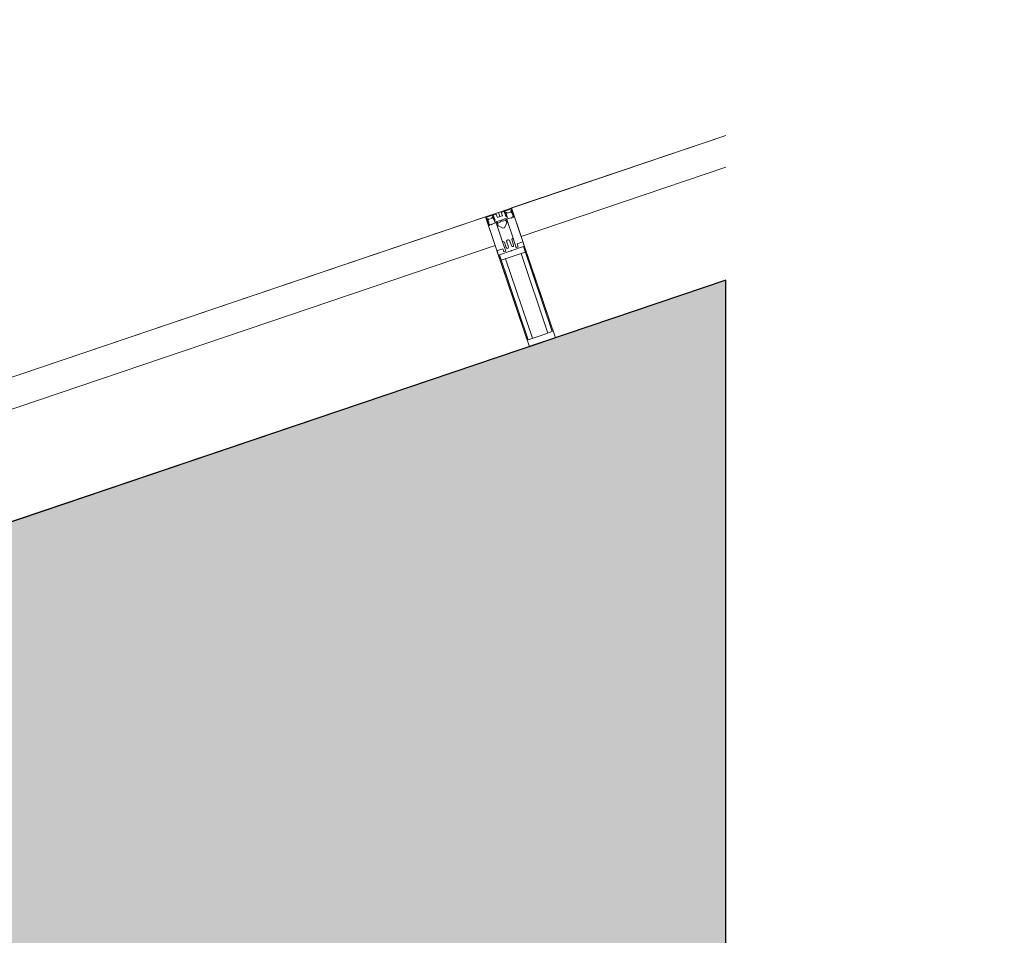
# Model space of a CAD drawing. Header units: millimetres. Extents: x -173851 to 481338, y -267897 to -21875.
# Tile 474 of 498: x -1513 to 283, y -80816 to -79147. Entities that reach past the tile are written whole.
import ezdxf
from ezdxf import colors
from ezdxf.entities.mleader import LeaderData, LeaderLine
from ezdxf.math import Vec2, Vec3

# ---------------------------------------------------------------- set-up
doc = ezdxf.new("R2010")
doc.units = ezdxf.units.MM
doc.linetypes.add('DASHDOT', pattern=[25.4, 12.7, -6.35, 0, -6.35])
doc.layers.get('Defpoints').update_dxf_attribs({"color": 31})
for name, color, linetype, lineweight in [('_0', 7, 'Continuous', 13), ('Импосты витража', 7, 'Continuous', 5), ('Панели витража', 7, 'Continuous', 5), ('Перекрытия', 7, 'Continuous', 5), ('Термическая_воздушная прослойка _3_', 7, 'Continuous', 5), ('Элементы узлов', 7, 'Continuous', 5)]:
    doc.layers.add(name, color=color, linetype=linetype, lineweight=lineweight)
doc.layers.add('dim_razv', color=7, linetype='DASHDOT', lineweight=9, true_color=0x0d1b0d)
doc.styles.add('In tre', font='isocpeur.ttf', dxfattribs={"width": 0.8, "oblique": 10})

# ---------------------------------------------------------------- blocks, each defined once
blk = doc.blocks.new('System Panel - A_PAN_Glass-4472553-50_AS_Plan_L01_Маркировочный - зависимый 4')
at = {"layer": 'Панели витража'}
for p, q in [((685.6, 0), (-685.6, 0)), ((685.6, -55), (685.6, 0)), ((-685.6, 0), (-685.6, -55)), ((-685.6, -55), (685.6, -55))]:
    blk.add_line(p, q, dxfattribs=at)
blk = doc.blocks.new('Rectangular Mullion - R_StandardFrame_50Wx250H-4472552-50_AS_Plan_L01_Маркировочный - зависимый 4')
at = {"layer": 'Импосты витража'}
for p, q in [((84590.8, 58772), (85913.2, 59219.6)), ((85913.2, 59219.6), (84590.8, 58772)), ((85993.4, 58982.8), (84670.9, 58535.2)), ((85993.4, 58982.8), (84670.9, 58535.2))]:
    blk.add_line(p, q, dxfattribs=at)
blk = doc.blocks.new('System Panel - A_PAN_Glass-4321035-50_AS_Plan_L01_Маркировочный - зависимый 4')
at = {"layer": 'Панели витража'}
for p, q in [((-312.3, 0), (-725, 0)), ((-725, 0), (-725, -55)), ((-725, -55), (-330.9, -55))]:
    blk.add_line(p, q, dxfattribs=at)
blk = doc.blocks.new('Rectangular Mullion - R_StandardFrame_50Wx250H-2987093-50_AS_Plan_L01_Маркировочный - зависимый 4')
at = {"layer": 'Импосты витража'}
for p, q in [((85913.2, 59219.6), (86327.8, 59360)), ((86327.8, 59360), (85913.2, 59219.6)), ((86327.8, 59096.1), (85993.4, 58982.8)), ((86327.8, 59096.1), (85993.4, 58982.8))]:
    blk.add_line(p, q, dxfattribs=at)
blk = doc.blocks.new('Rectangular Mullion - 50Wx250H-V11-50_AS_Plan_L01_Маркировочный - зависимый 4')
at = {"layer": 'Элементы узлов'}
for p, q in [((-25, 65.2), (-25, 250)), ((-25, 250), (0, 250)), ((-23, 237.3), (0, 237.3)), ((-23, 237.3), (-23, 73.6)), ((-14.9, 84), (-14.9, 237.3)), ((25, 250), (0, 250)), ((23, 237.3), (0, 237.3)), ((14.9, 84), (14.9, 237.3)), ((23, 237.3), (23, 73.6)), ((25, 65.2), (25, 250)), ((0, 84), (-23, 84)), ((-0.5, 73.6), (-23, 73.6)), ((0, 84), (23, 84)), ((0.5, 73.6), (23, 73.6)), ((-14, 65.2), (-25, 65.2)), ((-14, 71.3), (-14, 65.2)), ((-10, 71.3), (-14, 71.3)), ((-10, 53), (-10, 71.3)), ((-8.7, 53), (-7, 54.7)), ((-7, 65.2), (-5.9, 67.3)), ((-7, 65.2), (-7, 54.7)), ((-4.1, 67.3), (-5.9, 67.3)), ((-4.1, 67.3), (-2.9, 65.1)), ((-2.9, 65.1), (-2.9, 54.6)), ((-1.3, 53), (-2.9, 54.6)), ((1.3, 53), (2.9, 54.6)), ((4.1, 67.3), (2.9, 65.1)), ((2.9, 65.1), (2.9, 54.6)), ((4.1, 67.3), (5.9, 67.3)), ((7, 65.2), (5.9, 67.3)), ((7, 65.2), (7, 54.7)), ((8.7, 53), (7, 54.7)), ((10, 71.3), (14, 71.3)), ((10, 53), (10, 71.3)), ((14, 71.3), (14, 65.2)), ((14, 65.2), (25, 65.2)), ((-8.7, 53), (-10, 53)), ((-10, 53), (-10, 17)), ((0, 53), (-1.3, 53)), ((0, 53), (1.3, 53)), ((8.7, 53), (10, 53)), ((10, 53), (10, 17)), ((-8.5, 23), (-1.5, 30)), ((-8.5, 18.5), (-8.5, 23)), ((-7.5, 18.5), (-8.5, 18.5)), ((-7.5, 17), (-7.5, 18.5)), ((-7.4, 18), (-7.4, 16.6)), ((-2.6, 18), (-7.4, 18)), ((-2.6, 18), (-2.6, 16.8)), ((-1.5, 30), (0, 30)), ((1.5, 30), (0, 30)), ((8.5, 23), (1.5, 30)), ((2.6, 18), (2.6, 16.8)), ((2.6, 18), (7.4, 18)), ((7.4, 18), (7.4, 16.6)), ((7.5, 18.5), (8.5, 18.5)), ((7.5, 17), (7.5, 18.5)), ((8.5, 18.5), (8.5, 23)), ((-23.8, 14.6), (-25, 14.2)), ((-25, 0), (-25, 14.2)), ((-22.3, 17), (-23.8, 17)), ((-23.8, 17), (-23.8, 14.6)), ((-22.5, 10.6), (-23.8, 14.6)), ((-22.5, 10.6), (-23.7, 9.9)), ((-23.7, 1.3), (-23.7, 9.9)), ((-23.7, 1.3), (-11.8, 1.3)), ((-23.2, 10.2), (-22.5, 8)), ((-22.5, 8), (-22.5, 4.5)), ((-21.3, 4.5), (-22.5, 4.5)), ((-22.3, 17), (-22.3, 16)), ((-22.3, 16), (-21.3, 16)), ((-19, 17.6), (-21.3, 16)), ((-21.3, 4.5), (-21.3, 6.5)), ((-21.3, 6.5), (-14.2, 6.5)), ((-18.4, 16.6), (-19, 17.6)), ((-7.4, 16.6), (-18.4, 16.6)), ((-14.2, 6.5), (-14.2, 4.5)), ((-13.2, 4.5), (-14.2, 4.5)), ((-13.2, 4.5), (-12.2, 7.2)), ((-12.7, 7.6), (-11.3, 11.4)), ((-12.7, 7.6), (-11.8, 6.9)), ((-12.2, 9), (-12.2, 14.8)), ((-12.2, 14.8), (0, 14.8)), ((-11.8, 1.3), (-11.8, 6.9)), ((-10.5, 11.2), (-11.3, 11.4)), ((-10.5, 1.5), (-10.5, 11.2)), ((-4.8, 1.5), (-10.5, 1.5)), ((-10, 17), (-7.5, 17)), ((0, 8), (-4.8, 8)), ((-4.8, 1.5), (-4.8, 8)), ((-2.6, 16.8), (0, 16.8)), ((2.6, 16.8), (0, 16.8)), ((0, 14.8), (0, 16.8)), ((0, 14.8), (0, 16.8)), ((12.2, 14.8), (0, 14.8)), ((0, 0), (0, 8)), ((0, 8), (4.8, 8)), ((0, 0), (0, 8)), ((4.8, 1.5), (4.8, 8)), ((4.8, 1.5), (10.5, 1.5)), ((7.4, 16.6), (18.4, 16.6)), ((10, 17), (7.5, 17)), ((10.5, 11.2), (11.3, 11.4)), ((10.5, 1.5), (10.5, 11.2)), ((12.7, 7.6), (11.3, 11.4)), ((12.7, 7.6), (11.8, 6.9)), ((11.8, 1.3), (11.8, 6.9)), ((23.7, 1.3), (11.8, 1.3)), ((12.2, 9), (12.2, 14.8)), ((13.2, 4.5), (12.2, 7.2)), ((13.2, 4.5), (14.2, 4.5)), ((21.3, 6.5), (14.2, 6.5)), ((14.2, 6.5), (14.2, 4.5)), ((18.4, 16.6), (19, 17.6)), ((19, 17.6), (21.3, 16)), ((22.3, 16), (21.3, 16)), ((21.3, 4.5), (21.3, 6.5)), ((21.3, 4.5), (22.5, 4.5)), ((22.3, 17), (22.3, 16)), ((22.3, 17), (23.8, 17)), ((22.5, 10.6), (23.8, 14.6)), ((22.5, 10.6), (23.7, 9.9)), ((23.2, 10.2), (22.5, 8)), ((22.5, 8), (22.5, 4.5)), ((23.7, 1.3), (23.7, 9.9)), ((23.8, 17), (23.8, 14.6)), ((23.8, 14.6), (25, 14.2)), ((25, 0), (25, 14.2)), ((-25, 0), (0, 0)), ((25, 0), (0, 0))]:
    blk.add_line(p, q, dxfattribs=at)
for centre, start, end in [((-0.5, 73.1), 360, 90), ((0.5, 73.1), 90, 180)]:
    blk.add_arc(centre, 0.5, start, end, dxfattribs=at)
blk = doc.blocks.new('Rectangular Mullion - R_StandardFrame_50Wx250H-4321028-50_AS_Plan_L01_Маркировочный - зависимый 4')
at = {"layer": 'Импосты витража', "lineweight": 9}
for p, q in [((-25, 0), (-25, 250)), ((-25, 250), (25, 250)), ((25, 250), (25, 0)), ((25, 0), (-25, 0))]:
    blk.add_line(p, q, dxfattribs=at)
blk = doc.blocks.new('RST_AR_KMN_R22_SLB_FCD_rvt-1-50_AS_Plan_L01_Маркировочный - зависимый 4')
at = {"layer": 'Импосты витража', "lineweight": 5}
for name in ['Rectangular Mullion - R_StandardFrame_50Wx250H-2987093-50_AS_Plan_L01_Маркировочный - зависимый 4', 'Rectangular Mullion - R_StandardFrame_50Wx250H-4472552-50_AS_Plan_L01_Маркировочный - зависимый 4']:
    blk.add_blockref(name, (0, 0), dxfattribs=at)
at = {"layer": 'Импосты витража', "lineweight": 5, "extrusion": (0, 0, -1), "rotation": 161.2993800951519}
for name in ['Rectangular Mullion - 50Wx250H-V11-50_AS_Plan_L01_Маркировочный - зависимый 4', 'Rectangular Mullion - R_StandardFrame_50Wx250H-4321028-50_AS_Plan_L01_Маркировочный - зависимый 4']:
    blk.add_blockref(name, (-85913.2, 59219.6), dxfattribs=at)
at = {"layer": 'Панели витража', "lineweight": 5, "rotation": 18.70061990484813}
for name, p in [('System Panel - A_PAN_Glass-4321035-50_AS_Plan_L01_Маркировочный - зависимый 4', (86623.6, 59460.1)), ('System Panel - A_PAN_Glass-4472553-50_AS_Plan_L01_Маркировочный - зависимый 4', (85240.2, 58991.8))]:
    blk.add_blockref(name, p, dxfattribs=at)

msp = doc.modelspace()

# ---------------------------------------------------------------- hatches: boundary and pattern name
at = {"layer": '_0', "transparency": 33554534}
h = msp.add_hatch(color=252, dxfattribs=at)
h.dxf.hatch_style = 1
h.paths.add_polyline_path([(-225, -79621.9), (-2446, -80372.9), (-2444.1, -105838.8), (-225, -105838.8), (-225, -92823.8), (-575, -92736.3), (125, -92561.3), (-225, -92473.8)])

# ---------------------------------------------------------------- next in the draw order: leaders
at = {"layer": 'dim_razv', "color": 0, "linetype": 'ByBlock'}
ml = msp.add_multileader_mtext('Standard', dxfattribs=at)
ml.set_content('Плитка керамогранитная под камень, 600х1200мм', style='In tre')
ml.set_leader_properties()
ml.build(insert=Vec2(0, 0))
ml.multileader.update_dxf_attribs({"text_left_attachment_type": 6, "text_right_attachment_type": 6, "dogleg_length": 1, "arrow_head_size": 0, "scale": 50})
ctx = ml.context
ctx.base_point, ctx.scale, ctx.char_height, ctx.arrow_head_size, ctx.landing_gap_size, ctx.plane_origin = Vec3(-22617.1, -79390.6), 50, 200, 0, 4.5, Vec3(-11957.9, -76992)
ctx.left_attachment, ctx.right_attachment = 6, 6
notes = []
notes.append((ctx, [(1, (1, 1, 0), (-22667.1, -79390.6), (1, 0), 50, [(0, [(-23644.1, -80287)], 0, [])])]))
ctx.mtext.insert, ctx.mtext.width, ctx.mtext.defined_height, ctx.mtext.flow_direction = Vec3(-22612.6, -79150.6), 3092.716, 696.6, 5
ctx.mtext.has_bg_fill, ctx.mtext.bg_color, ctx.mtext.bg_scale_factor, ctx.mtext.bg_transparency, ctx.mtext.use_window_bg_color = 1, -1027028792, 1.5, 0, 1
for ctx, leaders in notes:
    for number, flags, end, landing, length, lines in leaders:
        leader = LeaderData()
        leader.index, (leader.has_last_leader_line, leader.has_dogleg_vector, leader.attachment_direction) = number, flags
        leader.last_leader_point, leader.dogleg_vector, leader.dogleg_length = Vec3(end), Vec3(landing), length
        for number, points, colour, breaks in lines:
            line = LeaderLine()
            line.index, line.vertices, line.color, line.breaks = number, Vec3.list(points), colors.encode_raw_color(colour), breaks
            leader.lines.append(line)
        ctx.leaders.append(leader)

# ---------------------------------------------------------------- next in the draw order: linework, layer by layer
at = {"layer": 'Defpoints', "linetype": 'ByBlock'}
msp.add_lwpolyline([(-225, -79621.9), (-2446, -80372.9), (-2444.1, -105838.8), (-225, -105838.8), (-225, -92823.8), (-575, -92736.3), (125, -92561.3), (-225, -92473.8)], close=True, dxfattribs=at)
at = {"layer": 'Перекрытия'}
for p, q in [((-1894.3, -80187), (-225, -79621.9)), ((-1894.1, -80186.9), (-225, -79621.9)), ((-225, -79621.9), (-1894.1, -80186.9))]:
    msp.add_line(p, q, dxfattribs=at)
at = {"layer": 'Термическая_воздушная прослойка _3_'}
for p, q in [((-2644.1, -80440.8), (-225, -79621.9)), ((-1847.1, -80170.1), (-225, -79621.1))]:
    msp.add_line(p, q, dxfattribs=at)

# ---------------------------------------------------------------- next in the draw order: block references
at = {"lineweight": 5}
msp.add_blockref('RST_AR_KMN_R22_SLB_FCD_rvt-1-50_AS_Plan_L01_Маркировочный - зависимый 4', (-86552.8, -138718), dxfattribs=at)

doc.saveas('drawing.dxf')
